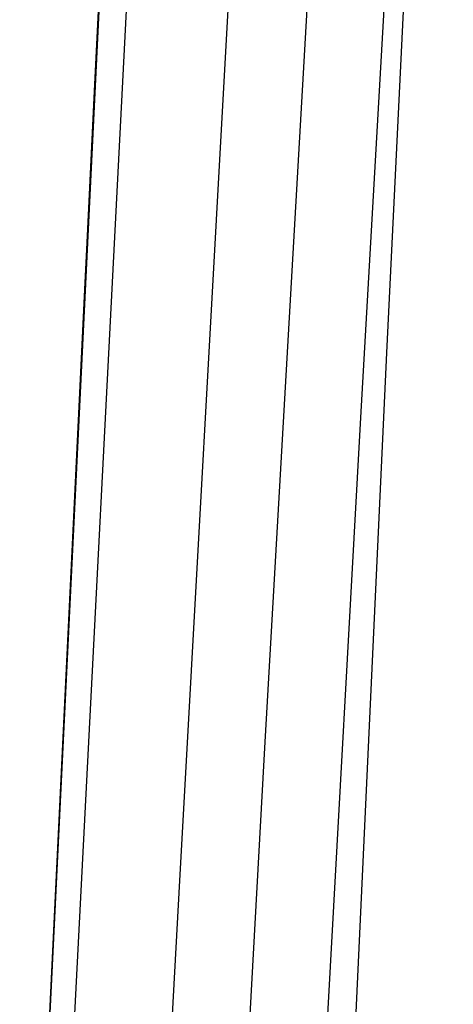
# Model space of a CAD drawing. Header units: metres. Extents: x 209848 to 209928, y 1182430 to 1182563.
# Tile 581 of 656: x 209852.6869 to 209852.7183, y 1182486.3218 to 1182486.3932. Entities that reach past the tile are written whole.
import ezdxf

# ---------------------------------------------------------------- set-up
doc = ezdxf.new("R2010")
doc.units = ezdxf.units.M
doc.header["$MEASUREMENT"] = 0
doc.linetypes.add('DGN Style 2', pattern=[15.036391, 9.021834, -6.014556])
doc.layers.get('0').update_dxf_attribs({"color": 254})

# ---------------------------------------------------------------- blocks, each defined once
blk = doc.blocks.new('*U2')
at = {"color": 3, "linetype": 'Continuous'}
for p, q in [((1.351798, -12.589315), (1.346896, -12.686917)), ((1.346896, -12.686917), (1.342178, -12.784576))]:
    blk.add_line(p, q, dxfattribs=at)
blk = doc.blocks.new('*U3')
at = {"color": 3, "linetype": 'Continuous'}
blk.add_line((1.348657, -12.652088), (1.343824, -12.750783), dxfattribs=at)
blk = doc.blocks.new('*U4')
at = {"color": 3, "linetype": 'Continuous'}
for p, q in [((1.35258, -12.574077), (1.34758, -12.673039)), ((1.34758, -12.673039), (1.342776, -12.77199))]:
    blk.add_line(p, q, dxfattribs=at)
blk = doc.blocks.new('*U5')
at = {"color": 3, "linetype": 'Continuous'}
blk.add_line((1.350839, -12.648947), (1.345734, -12.748017), dxfattribs=at)
blk = doc.blocks.new('*U6')
at = {"color": 3, "linetype": 'Continuous'}
for p, q in [((1.359259, -12.631332), (1.3537, -12.731166)), ((1.3537, -12.731166), (1.348364, -12.830981))]:
    blk.add_line(p, q, dxfattribs=at)
blk = doc.blocks.new('*U7')
at = {"color": 3, "linetype": 'Continuous'}
for p, q in [((1.365564, -12.621885), (1.35993, -12.720648)), ((1.35993, -12.720648), (1.354502, -12.81946))]:
    blk.add_line(p, q, dxfattribs=at)
blk = doc.blocks.new('*U8')
at = {"color": 3, "linetype": 'Continuous'}
for p, q in [((1.372597, -12.596479), (1.366875, -12.696702)), ((1.366875, -12.696702), (1.361351, -12.796923))]:
    blk.add_line(p, q, dxfattribs=at)
blk = doc.blocks.new('*U9')
at = {"color": 3, "linetype": 'Continuous'}
for p, q in [((1.373606, -12.591299), (1.368775, -12.692017)), ((1.368775, -12.692017), (1.364082, -12.792753))]:
    blk.add_line(p, q, dxfattribs=at)
blk = doc.blocks.new('ATTEMP')
at = {"color": 3, "linetype": 'Continuous'}
for name in ['*U9', '*U8', '*U7', '*U6', '*U4', '*U5', '*U3', '*U2']:
    blk.add_blockref(name, (-8.511171, 0), dxfattribs=at)

msp = doc.modelspace()

# ---------------------------------------------------------------- block references
at = {"color": 1, "linetype": 'DGN Style 2'}
msp.add_blockref('ATTEMP', (209859.855907, 1182499.061067), dxfattribs=at)

doc.saveas('drawing.dxf')
